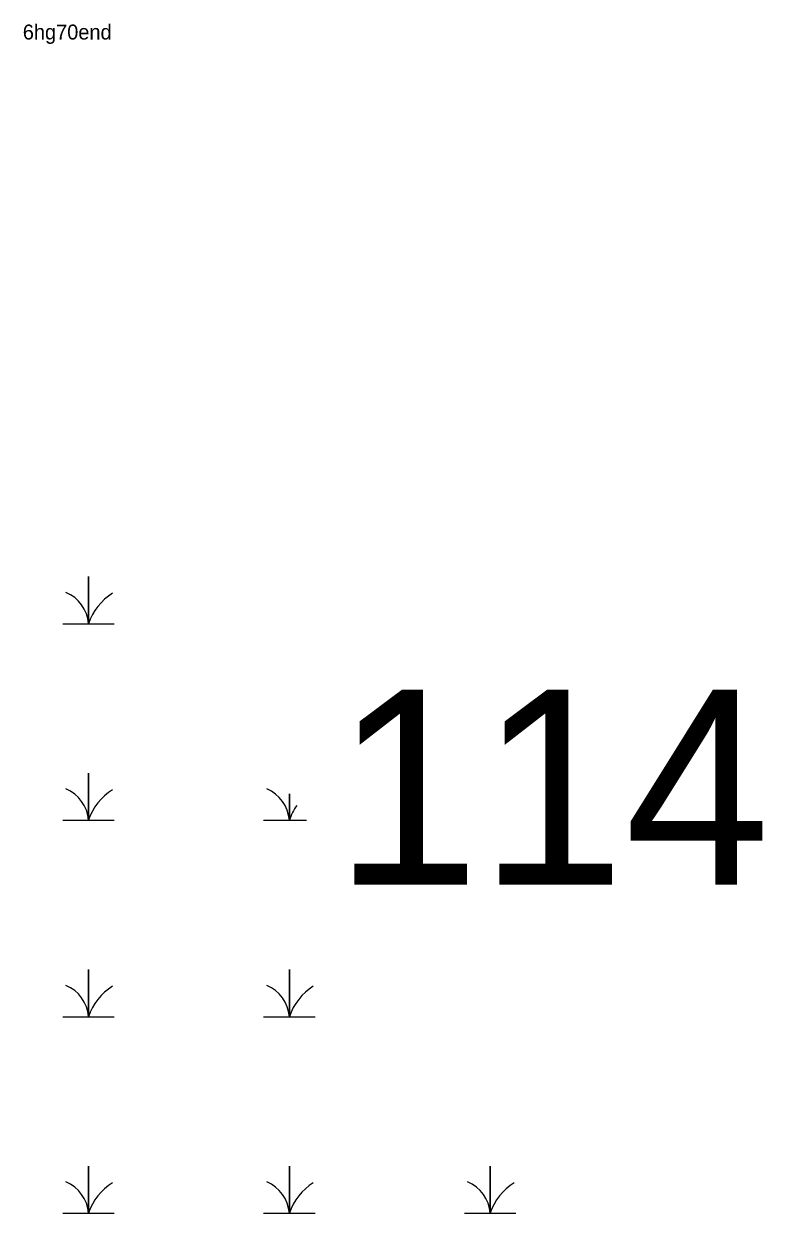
# Model space of a CAD drawing. Extents: x 2072529 to 2268796, y 436423 to 470397.
# Drawn here: x 2148744.3 to 2148991.5, y 442684.9 to 443083.2 of the extents above; entities that cross this region are included whole.
import ezdxf

# ---------------------------------------------------------------- set-up
doc = ezdxf.new("R2010")
doc.units = 0
for name, color, linetype in [('Default', 7, 'Continuous'), ('Exist Environmental Wetland Boundary Cogo Comment', 7, 'Continuous'), ('Exist Hydro Swamp or Marsh', 7, 'Continuous')]:
    doc.layers.add(name, color=color, linetype=linetype)

msp = doc.modelspace()

# ---------------------------------------------------------------- linework, layer by layer
at = {"layer": 'Exist Hydro Swamp or Marsh'}
for points in [[(2148757.34, 442882.28), (2148765.94, 442882.28), (2148765.94, 442898.06), (2148765.94, 442882.28), (2148774.54, 442882.28)], [(2148757.34, 442816.48), (2148765.94, 442816.48), (2148765.94, 442832.26), (2148765.94, 442816.48), (2148774.54, 442816.48)], [(2148824.59, 442816.48), (2148833.19, 442816.48), (2148833.19, 442825.32)], [(2148833.19, 442825.32), (2148833.19, 442816.48), (2148838.9, 442816.48)], [(2148757.34, 442750.68), (2148765.94, 442750.68), (2148765.94, 442766.46), (2148765.94, 442750.68), (2148774.54, 442750.68)], [(2148824.59, 442750.68), (2148833.19, 442750.68), (2148833.19, 442766.46), (2148833.19, 442750.68), (2148841.79, 442750.68)], [(2148757.34, 442684.88), (2148765.94, 442684.88), (2148765.94, 442700.66), (2148765.94, 442684.88), (2148774.54, 442684.88)], [(2148824.59, 442684.88), (2148833.19, 442684.88), (2148833.19, 442700.66), (2148833.19, 442684.88), (2148841.79, 442684.88)], [(2148891.84, 442684.88), (2148900.44, 442684.88), (2148900.44, 442700.66), (2148900.44, 442684.88), (2148909.04, 442684.88)]]:
    msp.add_lwpolyline(points, dxfattribs=at)
for centre, radius, start, end in [((2148753.67, 442881.4), 12.3, 4.1403, 67.535), ((2148784.18, 442876.22), 19.22, 122.1274, 161.6222), ((2148753.67, 442815.6), 12.3, 4.1403, 67.535), ((2148784.18, 442810.42), 19.22, 122.1274, 161.6222), ((2148820.92, 442815.6), 12.3, 4.1403, 67.535), ((2148851.43, 442810.42), 19.22, 144.9873, 161.6222), ((2148753.67, 442749.8), 12.3, 4.1403, 67.535), ((2148784.18, 442744.62), 19.22, 122.1274, 161.6222), ((2148820.92, 442749.8), 12.3, 4.1403, 67.535), ((2148851.43, 442744.62), 19.22, 122.1274, 161.6222), ((2148753.67, 442684), 12.3, 4.1403, 67.535), ((2148784.18, 442678.82), 19.22, 122.1274, 161.6222), ((2148820.92, 442684), 12.3, 4.1403, 67.535), ((2148851.43, 442678.82), 19.22, 122.1274, 161.6222), ((2148888.17, 442684), 12.3, 4.1403, 67.535), ((2148918.68, 442678.82), 19.22, 122.1274, 161.6222)]:
    msp.add_arc(centre, radius, start, end, dxfattribs=at)

# ---------------------------------------------------------------- texts
at = {"layer": 'Default'}
msp.add_text('114', height=65.34, dxfattribs=at).set_placement((2148848.29, 442794.87))
at = {"layer": 'Exist Environmental Wetland Boundary Cogo Comment'}
msp.add_text('6hg70end', height=5, dxfattribs=at).set_placement((2148743.94, 443077.93))

doc.saveas('drawing.dxf')
